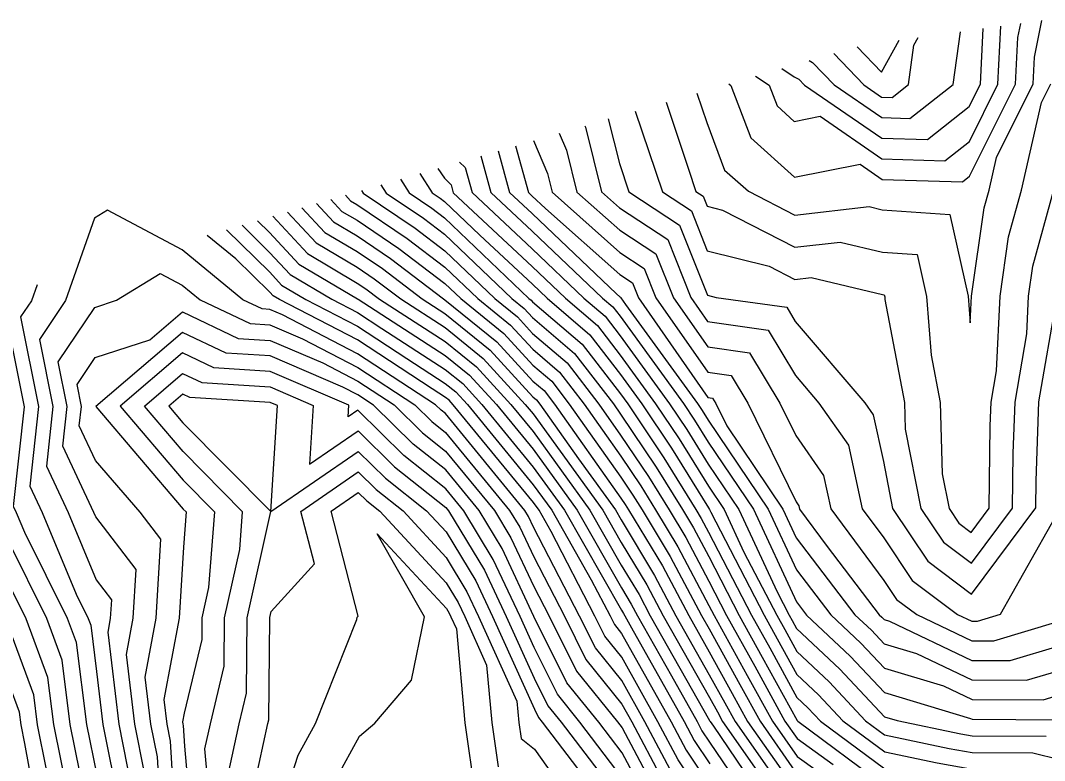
# Model space of a CAD drawing. Extents: x 42655 to 43811, y -141820 to -141156.
# Drawn here: x 43047.1 to 43106.7, y -141255.7 to -141212.7 of the extents above; entities that cross this region are included whole.
import ezdxf

# ---------------------------------------------------------------- set-up
doc = ezdxf.new("R2010")
doc.units = 0
doc.layers.add('ZE_HICN', color=7, linetype='Continuous')
doc.layers.add('ZE_LWCN', color=7, linetype='Continuous')

msp = doc.modelspace()

# ---------------------------------------------------------------- linework, layer by layer
at = {"layer": 'ZE_HICN'}
for points in [[(43089.85, -141215.929), (43090.656, -141216.451), (43091.11, -141217.655), (43092.11, -141218.552), (43093.612, -141218.258), (43097.208, -141220.728), (43100.872, -141220.84), (43102.292, -141219.721), (43103.952, -141216.389), (43104.126, -141213.017)], [(43081.294, -141218.413), (43081.945, -141221.011), (43082.499, -141222.652), (43085.444, -141224.584), (43087.069, -141228.664), (43087.579, -141228.791), (43091.673, -141229.363), (43092.165, -141230.184), (43096.209, -141234.913), (43096.698, -141235.613), (43097.291, -141238.332), (43097.829, -141241.068), (43099.871, -141244.129), (43102.415, -141246.041), (43106.154, -141241.029), (43106.17, -141239.452), (43106.336, -141234.865), (43107.387, -141228.741)], [(43074.899, -141220.269), (43075.566, -141222.684), (43076.871, -141223.905), (43081.776, -141228.57), (43081.982, -141228.752), (43082.016, -141228.775), (43082.033, -141228.817), (43082.298, -141229.196), (43086.483, -141234.959), (43086.759, -141235.371), (43087.103, -141235.925), (43090.602, -141241.102), (43092.232, -141244.624), (43094.232, -141247.248), (43095.98, -141248.887), (43097.347, -141250.343), (43100.786, -141251.376), (43102.444, -141252.164), (43106.573, -141252.191), (43107.531, -141251.9)], [(43069.219, -141221.917), (43069.729, -141222.712), (43071.044, -141223.599), (43071.784, -141224.162), (43076.686, -141228.842), (43076.811, -141228.943), (43076.895, -141229.035), (43079.789, -141231.499), (43082.008, -141234.394), (43082.432, -141234.978), (43084.525, -141238.104), (43086.399, -141241.122), (43086.707, -141241.633), (43087.134, -141242.439), (43089.635, -141247.269), (43090.684, -141249.165), (43092.267, -141252.046), (43092.907, -141252.645), (43093.628, -141253.413), (43097.375, -141256.2), (43099.734, -141256.693), (43102.467, -141257.183), (43104.393, -141257.193), (43107.559, -141257.952)], [(43064.335, -141223.335), (43065.322, -141224.398), (43066.701, -141225.215), (43068.649, -141226.528), (43071.719, -141228.865), (43071.806, -141228.922), (43074.825, -141231.371), (43076.917, -141233.647), (43077.574, -141234.207), (43078.18, -141234.998), (43082.037, -141240.457), (43082.29, -141240.836), (43082.479, -141241.14), (43084.444, -141244.4), (43085.974, -141247.286), (43087.167, -141249.393), (43088.511, -141251.822), (43089.396, -141253.433), (43092.293, -141257.573)], [(43060.013, -141224.59), (43061.617, -141226.167), (43062.817, -141227.461), (43065.241, -141228.896), (43066.722, -141229.663), (43068.136, -141230.59), (43071.825, -141232.976), (43072.84, -141233.799), (43073.959, -141235.017), (43076.94, -141238.647), (43078.756, -141241.158), (43082.067, -141246.976), (43082.182, -141247.166), (43082.255, -141247.304), (43082.65, -141248.002), (43085.707, -141253.45), (43086.286, -141254.543), (43087.197, -141255.901)], [(43054.314, -141278.248), (43054.483, -141275.489), (43053.496, -141272.089), (43052.906, -141270.571), (43052.63, -141265.931), (43051.605, -141261.02), (43051.264, -141259.775), (43051.17, -141259.259), (43050.033, -141253.618), (43049.562, -141249.868), (43048.673, -141247.461), (43046.432, -141242.965), (43045.748, -141241.312), (43046.401, -141236.379), (43046.536, -141235.146), (43046.392, -141234.429), (43044.786, -141229.009)], [(43055.35, -141259.755), (43055.091, -141255.502), (43054.717, -141253.596), (43054.382, -141250.857), (43055.026, -141247.432), (43055.303, -141242.848), (43054.098, -141241.273), (43051.498, -141238.269), (43050.556, -141236.257), (43050.679, -141235.127), (43050.423, -141233.85), (43051.47, -141232.29), (43054.649, -141231.251), (43056.545, -141229.629), (43059.785, -141231.169), (43061.641, -141231.286), (43064.703, -141232.599), (43066.741, -141233.654), (43068.857, -141235.041), (43070.503, -141236.656), (43071.848, -141237.726), (43074.679, -141241.177), (43075.642, -141242.767), (43076.973, -141245.598), (43077.866, -141247.324), (43079.448, -141250.509), (43081.836, -141253.468), (43082.099, -141253.814), (43083.98, -141257.363)], [(43060.505, -141258.202), (43061.512, -141253.564), (43061.564, -141253.345), (43061.638, -141247.401), (43061.715, -141247.051), (43064.221, -141244.277), (43063.436, -141241.229), (43066.765, -141238.933), (43067.806, -141239.954), (43069.374, -141241.202), (43071.877, -141243.901), (43073.085, -141245.895), (43073.766, -141247.344), (43075.99, -141252.268), (43076.099, -141253.495), (43076.235, -141254.438), (43077.017, -141255.059), (43080.266, -141259.639)]]:
    msp.add_lwpolyline(points, dxfattribs=at)
at = {"layer": 'ZE_LWCN'}
for points in [[(43086.453, -141216.915), (43087.022, -141218.622), (43088.062, -141221.382), (43089.442, -141222.619), (43092.136, -141224.007), (43096.458, -141223.511), (43097.222, -141223.692), (43101.16, -141223.96), (43102.213, -141228.722), (43102.341, -141230.262), (43102.417, -141228.721), (43103.153, -141223.577), (43103.436, -141222.554), (43103.87, -141220.646), (43105.995, -141216.379), (43106.075, -141214.826), (43106.504, -141212.688)], [(43088.305, -141216.378), (43088.434, -141216.461), (43089.586, -141219.519), (43092.125, -141221.796), (43095.938, -141221.048), (43097.214, -141221.925), (43101.896, -141222.068), (43102.301, -141221.748), (43104.973, -141216.384), (43105.113, -141213.673), (43105.277, -141212.858)], [(43091.389, -141215.483), (43092.098, -141215.963), (43092.38, -141216.102), (43092.704, -141216.441), (43097.203, -141219.532), (43099.849, -141219.612), (43102.282, -141217.694), (43102.93, -141216.393), (43103.097, -141213.16)], [(43092.973, -141215.023), (43093.179, -141215.125), (43094.429, -141216.433), (43097.197, -141218.335), (43098.826, -141218.385), (43101.342, -141216.401), (43101.765, -141213.344)], [(43094.414, -141214.604), (43096.153, -141216.425), (43097.191, -141217.138), (43097.802, -141217.157), (43098.746, -141216.413), (43099.062, -141214.129), (43099.307, -141213.685)], [(43095.771, -141214.211), (43097.185, -141215.691), (43098.208, -141213.837)], [(43084.659, -141217.436), (43085.959, -141221.332), (43086.398, -141222.634), (43086.815, -141222.907), (43087.045, -141223.485), (43087.939, -141223.708), (43092.144, -141225.875), (43094.772, -141225.573), (43097.234, -141226.157), (43099.25, -141226.294), (43099.79, -141228.734), (43100.074, -141232.138), (43100.598, -141234.892), (43100.715, -141239.035), (43101.112, -141241.053), (43101.685, -141241.911), (43102.398, -141242.448), (43103.447, -141241.042), (43103.498, -141236.247), (43103.548, -141234.879), (43103.861, -141233.052), (43104.074, -141228.713), (43104.567, -141225.272), (43105.32, -141222.545), (43106.477, -141217.457), (43107.017, -141216.374)], [(43082.867, -141217.956), (43084.448, -141222.643), (43086.129, -141223.746), (43087.057, -141226.074), (43090.661, -141226.973), (43092.153, -141227.742), (43093.085, -141227.635), (43097.245, -141228.622), (43097.341, -141228.629), (43097.367, -141228.745), (43097.381, -141228.907), (43098.521, -141234.902), (43098.565, -141236.456), (43099.47, -141241.06), (43100.778, -141243.02), (43102.407, -141244.245), (43104.8, -141241.035), (43104.834, -141237.849), (43104.942, -141234.872), (43105.624, -141230.896), (43105.731, -141228.706), (43105.98, -141226.968), (43107.204, -141222.536)], [(43079.937, -141218.806), (43079.969, -141218.883), (43080.915, -141222.659), (43081.958, -141223.585), (43084.758, -141225.422), (43086.103, -141228.798), (43087.077, -141230.19), (43090.594, -141230.682), (43092.179, -141233.328), (43093.545, -141234.926), (43095.257, -141237.376), (43096.064, -141241.076), (43097.312, -141242.76), (43098.965, -141245.237), (43101.592, -141247.213), (43102.423, -141247.608), (43102.755, -141247.61), (43104.101, -141247.201), (43107.48, -141241.192)], [(43078.447, -141219.239), (43078.865, -141220.234), (43079.474, -141222.666), (43081.964, -141224.877), (43084.073, -141226.26), (43085.086, -141228.803), (43087.083, -141231.661), (43089.515, -141232.001), (43091.274, -141234.936), (43092.196, -141236.819), (43093.816, -141239.138), (43094.24, -141241.085), (43097.323, -141245.245), (43098.058, -141246.346), (43099.226, -141247.224), (43102.428, -141248.747), (43103.709, -141248.755), (43107.511, -141247.601)], [(43075.911, -141219.975), (43076.658, -141222.679), (43076.866, -141222.874), (43077.649, -141223.619), (43081.976, -141227.461), (43082.702, -141227.937), (43083.051, -141228.812), (43087.097, -141234.603), (43087.358, -141234.639), (43087.546, -141234.954), (43088.186, -141236.26), (43091.456, -141241.098), (43092.224, -141242.756), (43095.641, -141247.241), (43096.595, -141248.135), (43097.341, -141248.929), (43099.216, -141249.493), (43102.439, -141251.025), (43105.619, -141251.046), (43107.524, -141250.467)], [(43076.957, -141219.671), (43077.76, -141221.584), (43078.033, -141222.673), (43081.97, -141226.169), (43083.387, -141227.099), (43084.068, -141228.807), (43087.09, -141233.132), (43088.436, -141233.32), (43089.41, -141234.945), (43092.214, -141240.671), (43092.374, -141240.901), (43092.416, -141241.093), (43094.031, -141243.273), (43097.051, -141247.234), (43097.21, -141247.383), (43097.334, -141247.516), (43097.647, -141247.61), (43102.433, -141249.886), (43104.664, -141249.901), (43107.517, -141249.034)], [(43073.887, -141220.563), (43074.474, -141222.69), (43076.876, -141224.935), (43080.962, -141228.822), (43081.561, -141229.332), (43081.987, -141229.887), (43085.673, -141234.962), (43086.312, -141235.918), (43087.109, -141237.201), (43089.749, -141241.106), (43092.241, -141246.491), (43092.823, -141247.254), (43095.366, -141249.639), (43097.354, -141251.756), (43102.355, -141253.259), (43102.449, -141253.303), (43107.528, -141253.336)], [(43071.394, -141221.286), (43071.773, -141221.858), (43072.161, -141222.233), (43072.29, -141222.7), (43076.885, -141226.996), (43078.815, -141228.832), (43080.675, -141230.415), (43081.998, -141232.141), (43084.053, -141234.97), (43085.419, -141237.011), (43087.121, -141239.753), (43088.041, -141241.114), (43089.186, -141243.588), (43091.089, -141247.262), (43091.554, -141248.102), (43092.255, -141249.378), (43094.136, -141251.142), (43096.257, -141253.401), (43097.365, -141254.225), (43101.112, -141255.007), (43102.458, -141255.249), (43105.969, -141255.265), (43107.548, -141255.644)], [(43072.655, -141220.92), (43072.979, -141221.233), (43073.382, -141222.695), (43076.881, -141225.966), (43079.889, -141228.827), (43081.118, -141229.873), (43081.992, -141231.014), (43084.863, -141234.966), (43085.865, -141236.464), (43087.115, -141238.477), (43088.895, -141241.11), (43091.11, -141245.895), (43091.816, -141247.259), (43091.988, -141247.571), (43092.248, -141248.044), (43094.751, -141250.39), (43097.361, -141253.169), (43098.102, -141253.392), (43101.802, -141254.164), (43102.454, -141254.281), (43106.757, -141254.302)], [(43070.352, -141221.589), (43071.068, -141222.706), (43071.523, -141223.013), (43071.78, -141223.208), (43073.832, -141225.167), (43076.89, -141228.027), (43077.742, -141228.837), (43080.232, -141230.957), (43082.003, -141233.267), (43083.242, -141234.974), (43084.972, -141237.557), (43087.127, -141241.029), (43087.188, -141241.118), (43087.262, -141241.28), (43090.362, -141247.266), (43091.119, -141248.634), (43092.261, -141250.712), (43093.521, -141251.894), (43094.943, -141253.407), (43097.37, -141255.213), (43100.423, -141255.85), (43102.463, -141256.216), (43105.181, -141256.229), (43107.554, -141256.798)], [(43066.955, -141222.575), (43067.051, -141222.724), (43070.086, -141224.77), (43071.793, -141226.07), (43074.706, -141228.851), (43076.016, -141229.914), (43076.904, -141230.88), (43078.903, -141232.582), (43080.745, -141234.986), (43082.019, -141236.789), (43083.631, -141239.197), (43084.831, -141241.129), (43085.802, -141242.74), (43087.147, -141245.279), (43088.182, -141247.276), (43089.815, -141250.228), (43091.571, -141253.423), (43092.278, -141254.434), (43094.368, -141255.932)], [(43068.087, -141222.246), (43068.39, -141222.718), (43070.565, -141224.184), (43071.789, -141225.116), (43075.696, -141228.847), (43076.414, -141229.429), (43076.899, -141229.957), (43079.346, -141232.04), (43081.6, -141234.982), (43082.014, -141235.567), (43084.078, -141238.65), (43085.615, -141241.125), (43086.254, -141242.186), (43087.141, -141243.859), (43088.908, -141247.273), (43090.25, -141249.696), (43092.273, -141253.38), (43092.292, -141253.397), (43092.313, -141253.419), (43097.379, -141257.188), (43099.045, -141257.535), (43102.472, -141258.151), (43103.605, -141258.156), (43107.565, -141259.107)], [(43065.178, -141223.09), (43065.823, -141223.786), (43066.697, -141224.303), (43069.128, -141225.942), (43071.802, -141227.978), (43072.727, -141228.86), (43075.222, -141230.885), (43076.912, -141232.725), (43078.017, -141233.665), (43079.035, -141234.994), (43082.031, -141239.235), (43082.737, -141240.29), (43083.263, -141241.136), (43084.897, -141243.846), (43086.718, -141247.283), (43087.16, -141248.064), (43088.946, -141251.291), (43090.121, -141253.43), (43092.288, -141256.527)], [(43066.02, -141222.846), (43066.324, -141223.173), (43066.692, -141223.392), (43069.607, -141225.356), (43071.797, -141227.024), (43073.717, -141228.856), (43075.619, -141230.4), (43076.908, -141231.802), (43078.46, -141233.124), (43079.89, -141234.99), (43082.025, -141238.012), (43083.184, -141239.743), (43084.047, -141241.133), (43085.349, -141243.293), (43087.154, -141246.699), (43087.455, -141247.279), (43089.381, -141250.759), (43090.846, -141253.426), (43092.283, -141255.481), (43096.527, -141258.522)], [(43084.903, -141256.235), (43083.432, -141253.461), (43082.086, -141251.062), (43080.552, -141249.16), (43079.635, -141247.316), (43076.956, -141242.135), (43076.665, -141241.516), (43076.455, -141241.168), (43071.837, -141235.541), (43071.582, -141235.337), (43071.268, -141235.03), (43066.733, -141232.058), (43062.366, -141229.795), (43061.633, -141229.481), (43061.188, -141229.453), (43060.067, -141228.92), (43056.529, -141226.029), (43052.191, -141223.717), (43051.432, -141224.186), (43049.752, -141228.968), (43048.236, -141231.227), (43049.022, -141235.134), (43048.643, -141238.596), (43049.906, -141241.293), (43051.53, -141245.21), (43052.42, -141246.373), (43052.356, -141247.444), (43052.205, -141248.245), (43052.86, -141253.604), (43053.592, -141257.335)], [(43063.493, -141223.579), (43064.821, -141225.011), (43066.705, -141226.126), (43068.17, -141227.114), (43070.478, -141228.871), (43071.81, -141229.732), (43074.428, -141231.856), (43076.921, -141234.57), (43077.131, -141234.749), (43077.325, -141235.002), (43079.566, -141238.174), (43081.714, -141241.144), (43082.043, -141241.72), (43083.992, -141244.953), (43085.23, -141247.29), (43087.173, -141250.721), (43088.077, -141252.354), (43088.671, -141253.436), (43092.298, -141258.619)], [(43060.918, -141224.327), (43061.612, -141225.009), (43063.318, -141226.848), (43066.718, -141228.861), (43066.733, -141228.871), (43066.755, -141228.888), (43071.822, -141232.165), (43073.237, -141233.313), (43074.799, -141235.013), (43076.935, -141237.615), (43079.496, -141241.154), (43082.061, -141245.662), (43082.634, -141246.613), (43082.999, -141247.3), (43084.976, -141250.793), (43086.465, -141253.447), (43086.748, -141253.979), (43087.191, -141254.641), (43090.545, -141259.59)], [(43061.809, -141224.068), (43063.819, -141226.236), (43066.714, -141227.95), (43067.212, -141228.285), (43067.996, -141228.883), (43071.818, -141231.354), (43073.634, -141232.828), (43075.638, -141235.01), (43076.93, -141236.583), (43080.235, -141241.151), (43082.055, -141244.348), (43083.087, -141246.06), (43083.742, -141247.297), (43087.185, -141253.377), (43087.207, -141253.417), (43087.222, -141253.443), (43087.412, -141253.715), (43091.39, -141259.586)], [(43062.651, -141223.824), (43064.32, -141225.623), (43066.709, -141227.038), (43067.691, -141227.699), (43069.237, -141228.877), (43071.814, -141230.543), (43074.031, -141232.342), (43076.478, -141235.006), (43076.926, -141235.551), (43080.975, -141241.147), (43082.049, -141243.034), (43083.539, -141245.506), (43084.486, -141247.293), (43087.179, -141252.049), (43087.642, -141252.885), (43087.947, -141253.44), (43091.94, -141259.147)], [(43059.108, -141224.852), (43061.623, -141227.326), (43062.316, -141228.073), (43063.717, -141228.903), (43066.726, -141230.461), (43069.598, -141232.344), (43071.829, -141233.787), (43072.443, -141234.284), (43073.12, -141235.021), (43076.945, -141239.68), (43078.017, -141241.161), (43080.316, -141245.202), (43081.405, -141247.308), (43081.655, -141247.811), (43082.074, -141248.33), (43084.949, -141253.454), (43085.825, -141255.107), (43087.203, -141257.161)], [(43087.209, -141258.421), (43085.364, -141255.671), (43084.19, -141253.457), (43082.08, -141249.696), (43081.103, -141248.485), (43080.52, -141247.312), (43077.98, -141242.399), (43077.277, -141241.165), (43076.95, -141240.712), (43072.28, -141235.025), (43072.045, -141234.77), (43071.833, -141234.598), (43071.06, -141234.098), (43066.729, -141231.259), (43062.194, -141228.91), (43061.816, -141228.686), (43061.628, -141228.484), (43059.658, -141226.547), (43057.984, -141225.179)], [(43054.342, -141256.419), (43053.789, -141253.6), (43053.294, -141249.551), (43053.691, -141247.438), (43053.861, -141244.61), (43051.513, -141241.542), (43051.407, -141241.286), (43049.599, -141237.427), (43049.851, -141235.13), (43049.329, -141232.539), (43051.456, -141229.369), (43052.726, -141228.954), (43055.255, -141227.393), (43056.538, -141228.076), (43057.585, -141228.931), (43060.486, -141230.311), (43061.637, -141230.383), (43063.534, -141231.197), (43066.737, -141232.856), (43070.063, -141235.036), (43071.042, -141235.997), (43071.843, -141236.634), (43075.567, -141241.173), (43076.154, -141242.142), (43076.965, -141243.866), (43078.751, -141247.32), (43080, -141249.835), (43082.093, -141252.429), (43082.674, -141253.465), (43084.442, -141256.799)], [(43048.099, -141228.048), (43047.772, -141228.977), (43047.143, -141229.915), (43048.193, -141235.138), (43047.686, -141239.765), (43048.405, -141241.3), (43050.374, -141246.048), (43051.073, -141247.45), (43051.218, -141247.843), (43051.555, -141250.529), (43051.932, -141253.609), (43052.843, -141258.252), (43052.935, -141259.767), (43053.258, -141261.763), (43054.127, -141265.924), (43054.301, -141268.864), (43055.552, -141272.08), (43056.764, -141276.255), (43057.282, -141277.615)], [(43056.063, -141277.384), (43054.524, -141272.085), (43053.603, -141269.717), (43053.378, -141265.927), (43052.258, -141260.564), (43052.13, -141259.77), (43052.093, -141259.168), (43051.584, -141256.57), (43050.988, -141253.613), (43050.39, -141248.855), (43049.873, -141247.456), (43047.382, -141242.458), (43046.904, -141241.307), (43046.73, -141240.935), (43047.365, -141235.142), (43046.372, -141230.208), (43046.01, -141228.986), (43046.008, -141228.655)], [(43051.06, -141277.51), (43051.346, -141272.099), (43050.769, -141266.985), (43050.816, -141265.939), (43050.66, -141264.775), (43049.296, -141259.784), (43048.65, -141256.235), (43048.124, -141253.627), (43047.906, -141251.893), (43046.455, -141247.966), (43046.34, -141247.61), (43046.247, -141247.473), (43046.157, -141247.116), (43043.761, -141241.322), (43044.227, -141237.798), (43043.196, -141235.162), (43042.901, -141230.955), (43042.52, -141229.667)], [(43052.618, -141278.256), (43052.904, -141273.595), (43052.468, -141272.094), (43052.208, -141271.424), (43051.882, -141265.934), (43051.622, -141264.688), (43050.28, -141259.779), (43049.91, -141257.747), (43049.078, -141253.622), (43048.734, -141250.88), (43047.473, -141247.467), (43046.443, -141245.401), (43044.755, -141241.317), (43045.412, -141236.349), (43044.944, -141235.153), (43044.81, -141233.245), (43043.653, -141229.338)], [(43048.586, -141278.275), (43049.669, -141275.842), (43049.867, -141272.106), (43049.469, -141268.575), (43049.587, -141265.945), (43049.194, -141263.016), (43048.312, -141259.788), (43047.389, -141254.723), (43047.169, -141253.631), (43047.078, -141252.905), (43046.471, -141251.262), (43045.585, -141248.534), (43044.872, -141247.479), (43044.181, -141244.746), (43042.767, -141241.326), (43043.042, -141239.247), (43041.447, -141235.17), (43041.297, -141233.027), (43041.145, -141230.066)], [(43083.519, -141257.927), (43082.106, -141255.261), (43080.744, -141253.474), (43078.897, -141251.184), (43076.981, -141247.329), (43075.131, -141243.393), (43073.791, -141241.181), (43071.853, -141238.819), (43069.963, -141237.316), (43067.651, -141235.047), (43066.744, -141234.453), (43065.871, -141234), (43061.646, -141232.188), (43059.083, -141232.027), (43056.551, -141230.823), (43051.525, -141235.123), (43056.599, -141241.094), (43056.764, -141241.261), (43056.61, -141243.316), (43056.362, -141247.425), (43055.471, -141252.163), (43055.646, -141253.591), (43055.841, -141254.586), (43056.155, -141259.752)], [(43082.113, -141256.708), (43079.652, -141253.479), (43078.345, -141251.859), (43076.989, -141249.13), (43076.177, -141247.332), (43074.619, -141244.018), (43072.903, -141241.185), (43071.858, -141239.911), (43069.424, -141237.975), (43066.748, -141235.35), (43066.185, -141235.739), (43066.228, -141235.054), (43061.65, -141233.09), (43058.381, -141232.885), (43056.557, -141232.018), (43052.935, -141235.116), (43056.591, -141239.419), (43058.405, -141241.253), (43058.074, -141245.656), (43057.683, -141247.419), (43057.668, -141248.67), (43056.655, -141252.963), (43056.56, -141253.469), (43056.574, -141253.587), (43056.59, -141253.669), (43056.664, -141254.876), (43057.089, -141259.747)], [(43058.272, -141259.742), (43057.861, -141255.03), (43058.176, -141253.579), (43058.967, -141250.228), (43059.002, -141247.413), (43059.881, -141243.447), (43060.047, -141241.245), (43056.584, -141237.745), (43054.344, -141235.109), (43056.562, -141233.212), (43057.68, -141233.743), (43061.654, -141233.992), (43064.151, -141235.063), (43063.936, -141238.488), (43066.754, -141236.544), (43068.885, -141238.635), (43071.863, -141241.004), (43072.015, -141241.189), (43074.108, -141244.644), (43075.373, -141247.336), (43076.998, -141250.932), (43077.793, -141252.533), (43078.56, -141253.484), (43082.12, -141258.154)], [(43059.183, -141256.616), (43059.844, -141253.572), (43060.265, -141251.787), (43060.32, -141247.407), (43061.688, -141241.238), (43062.074, -141235.073), (43061.658, -141234.895), (43056.978, -141234.601), (43056.568, -141234.406), (43055.754, -141235.103), (43056.576, -141236.07), (43061.688, -141241.238), (43066.76, -141237.738), (43068.345, -141239.295), (43070.735, -141241.195), (43071.87, -141242.419), (43073.596, -141245.269), (43074.569, -141247.34), (43077.006, -141252.734), (43077.241, -141253.208), (43077.468, -141253.489), (43082.126, -141259.601)], [(43061.874, -141259.725), (43063.279, -141255.402), (43064.29, -141253.551), (43066.69, -141247.517), (43066.699, -141247.377), (43066.754, -141247.316), (43065.185, -141241.221), (43066.771, -141240.127), (43067.267, -141240.614), (43068.014, -141241.208), (43071.884, -141245.382), (43072.573, -141246.52), (43072.962, -141247.347), (43074.231, -141250.158), (43074.529, -141253.503), (43074.901, -141256.07)], [(43065.062, -141257.541), (43066.837, -141254.289), (43067.724, -141253.535), (43069.862, -141251.045), (43070.611, -141247.358), (43067.872, -141242.529), (43071.891, -141246.864), (43072.062, -141247.146), (43072.158, -141247.351), (43072.473, -141248.049), (43072.958, -141253.51), (43073.566, -141257.702)]]:
    msp.add_lwpolyline(points, dxfattribs=at)

doc.saveas('drawing.dxf')
